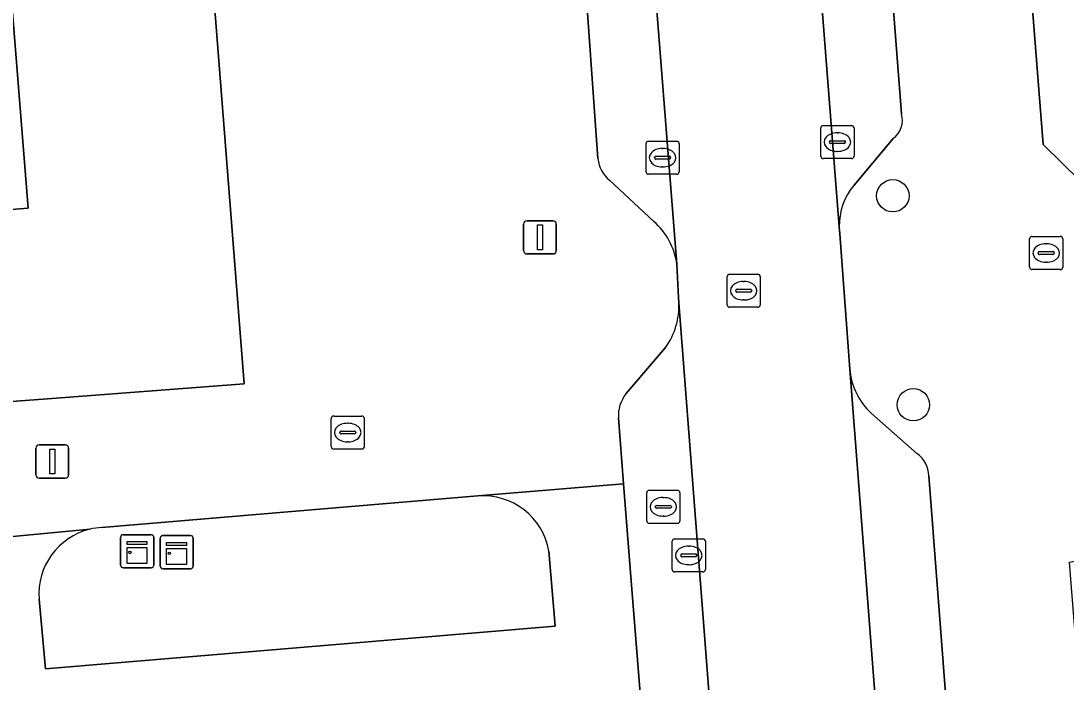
# Model space of a CAD drawing. Extents: x 157793 to 159380, y 380877 to 382313.
# Drawn here: x 158203.47 to 158235.05, y 381314.5 to 381334.48 of the extents above; entities that cross this region are included whole.
import ezdxf

# ---------------------------------------------------------------- set-up
doc = ezdxf.new("R2010")
doc.units = 0
for name, color, linetype in [('IMGEO_Boom', 7, 'Continuous'), ('IMGEO_Brandkraan', 7, 'Continuous'), ('IMGEO_Erf', 7, 'Continuous'), ('IMGEO_Groenvoorziening', 7, 'Continuous'), ('IMGEO_Kast', 7, 'Continuous'), ('IMGEO_Kolk', 7, 'Continuous'), ('IMGEO_Lichtmast', 7, 'Continuous'), ('IMGEO_Muur', 7, 'Continuous'), ('IMGEO_Pand', 7, 'Continuous'), ('IMGEO_Parkeervlak_open', 7, 'Continuous'), ('IMGEO_Rijbaan_lokaal_open', 7, 'Continuous'), ('IMGEO_Rioolput', 7, 'Continuous'), ('IMGEO_Voetpad_open', 7, 'Continuous')]:
    doc.layers.add(name, color=color, linetype=linetype)

msp = doc.modelspace()

# ---------------------------------------------------------------- linework, layer by layer
at = {"layer": 'IMGEO_Boom'}
for centre in [(158229.819, 381329.196), (158230.44, 381322.88)]:
    msp.add_circle(centre, 0.489, dxfattribs=at)
at = {"layer": 'IMGEO_Brandkraan'}
for p, q in [((158233.953, 381327.04), (158233.953, 381327.892)), ((158234.028, 381327.966), (158234.88, 381327.966)), ((158234.441, 381327.746), (158234.466, 381327.746)), ((158234.954, 381327.892), (158234.954, 381327.04)), ((158234.212, 381327.46), (158234.212, 381327.472)), ((158234.65, 381327.423), (158234.252, 381327.423)), ((158234.255, 381327.509), (158234.653, 381327.509)), ((158234.696, 381327.472), (158234.696, 381327.46)), ((158234.464, 381327.186), (158234.439, 381327.186)), ((158234.88, 381326.966), (158234.028, 381326.966))]:
    msp.add_line(p, q, dxfattribs=at)
for points in [[(158233.953, 381327.04), (158233.953, 381327.892)], [(158234.028, 381327.966), (158234.88, 381327.966)], [(158234.954, 381327.892), (158234.954, 381327.04)], [(158234.88, 381326.966), (158234.028, 381326.966)]]:
    msp.add_lwpolyline(points, dxfattribs=at)
for centre, radius, start, end in [((158234.03, 381327.89), 0.0765, 91.552, 178.448), ((158234.03, 381327.89), 0.0765, 91.552, 178.448), ((158234.878, 381327.89), 0.0765, 1.552, 88.448), ((158234.878, 381327.89), 0.0765, 1.552, 88.448), ((158234.252, 381327.469), 0.0403, 85.8775, 175.7526), ((158234.249, 381327.459), 0.0366, 178.938, 274.7102), ((158234.653, 381327.466), 0.043, 264.8664, 352.4533), ((158234.657, 381327.471), 0.0386, 1.7309, 96.639), ((158234.03, 381327.042), 0.0765, 181.552, 268.448), ((158234.03, 381327.042), 0.0765, 181.552, 268.448), ((158234.878, 381327.042), 0.0765, 271.552, 358.448), ((158234.878, 381327.042), 0.0765, 271.552, 358.448)]:
    msp.add_arc(centre, radius, start, end, dxfattribs=at)
for centre, major_axis, ratio, start_param, end_param in [((158234.44, 381327.466), (-0.387, 0.002), 0.722429, 4.712389, 7.853982), ((158234.465, 381327.466), (-0.39, 0.002), 0.717154, 1.570796, 4.712389)]:
    msp.add_ellipse(centre, major_axis=major_axis, ratio=ratio, start_param=start_param, end_param=end_param, dxfattribs=at)
at = {"layer": 'IMGEO_Erf'}
for points in [[(158124.465, 381365.343), (158154.395, 381367.776), (158156.049, 381347.419), (158179.429, 381349.319), (158181.297, 381326.328), (158181.702, 381321.344), (158200.589, 381322.782), (158204.145, 381323.053), (158210.221, 381323.515), (158205.204, 381387.515)], [(158231.253, 381370.242), (158234.365, 381330.75), (158235.481, 381329.651), (158236.084, 381329.113), (158236.352, 381329.132), (158255.357, 381332.495), (158257.567, 381335.911)]]:
    msp.add_lwpolyline(points, dxfattribs=at)
msp.add_lwpolyline([(158196.166, 381347.498), (158196.33, 381345.422), (158201.075, 381345.797), (158201.956, 381334.642), (158203.221, 381334.742), (158203.689, 381328.822), (158196.695, 381328.27), (158196.248, 381333.935), (158194.936, 381333.831), (158194.344, 381341.328), (158187.194, 381340.763), (158186.721, 381346.752)], close=True, dxfattribs=at)
at = {"layer": 'IMGEO_Groenvoorziening'}
for points in [[(158217.28, 381320.125), (158205.917, 381319.17)], [(158204.024, 381317.004), (158204.218, 381314.895), (158219.614, 381316.186), (158219.429, 381318.455)]]:
    msp.add_lwpolyline(points, dxfattribs=at)
for centre, radius, start, end in [((158217.435, 381318.106), 2.024, 9.9132, 94.3848), ((158206.027, 381317.164), 2.01, 103.7079, 184.5574), ((158206.043, 381317.047), 2.127, 93.4029, 103.3829)]:
    msp.add_arc(centre, radius, start, end, dxfattribs=at)
at = {"layer": 'IMGEO_Kast'}
for p, q in [((158206.487, 381318.028), (158206.487, 381318.869)), ((158206.487, 381318.869), (158206.487, 381318.028)), ((158206.562, 381318.953), (158207.403, 381318.953)), ((158207.403, 381318.953), (158206.562, 381318.953)), ((158207.487, 381318.878), (158207.487, 381318.037)), ((158207.487, 381318.037), (158207.487, 381318.878)), ((158207.755, 381318.924), (158208.596, 381318.924)), ((158208.596, 381318.924), (158207.755, 381318.924)), ((158207.68, 381317.999), (158207.68, 381318.84)), ((158207.68, 381318.84), (158207.68, 381317.999)), ((158208.68, 381318.849), (158208.68, 381318.008)), ((158208.68, 381318.008), (158208.68, 381318.849)), ((158207.412, 381317.953), (158206.571, 381317.953)), ((158206.571, 381317.953), (158207.412, 381317.953)), ((158208.605, 381317.924), (158207.764, 381317.924)), ((158207.764, 381317.924), (158208.605, 381317.924))]:
    msp.add_line(p, q, dxfattribs=at)
for points in [[(158206.682, 381318.743), (158207.282, 381318.743), (158207.282, 381318.658), (158206.682, 381318.658), (158206.682, 381318.743)], [(158206.682, 381318.568), (158207.282, 381318.568), (158207.282, 381318.079), (158206.682, 381318.079), (158206.682, 381318.568)], [(158207.875, 381318.714), (158208.475, 381318.714), (158208.475, 381318.629), (158207.875, 381318.629), (158207.875, 381318.714)], [(158207.875, 381318.539), (158208.475, 381318.539), (158208.475, 381318.05), (158207.875, 381318.05), (158207.875, 381318.539)]]:
    msp.add_lwpolyline(points, dxfattribs=at)
for centre in [(158206.766, 381318.417), (158207.959, 381318.388)]:
    msp.add_circle(centre, 0.0377, dxfattribs=at)
for centre, start, end in [((158206.565, 381318.875), 92.4484, 184.2845), ((158206.565, 381318.875), 92.4484, 184.2845), ((158207.409, 381318.875), 2.4484, 94.2845), ((158207.409, 381318.875), 2.4484, 94.2845), ((158207.758, 381318.846), 92.4484, 184.2845), ((158207.758, 381318.846), 92.4484, 184.2845), ((158208.602, 381318.846), 2.4484, 94.2845), ((158208.602, 381318.846), 2.4484, 94.2845), ((158206.565, 381318.031), 182.4484, 274.2845), ((158206.565, 381318.031), 182.4484, 274.2845), ((158207.409, 381318.031), 272.4484, 4.2845), ((158207.409, 381318.031), 272.4484, 4.2845), ((158207.758, 381318.002), 182.4484, 274.2845), ((158207.758, 381318.002), 182.4484, 274.2845), ((158208.602, 381318.002), 272.4484, 4.2845), ((158208.602, 381318.002), 272.4484, 4.2845)]:
    msp.add_arc(centre, 0.0779, start, end, dxfattribs=at)
at = {"layer": 'IMGEO_Kolk'}
for p, q in [((158227.645, 381330.392), (158227.645, 381331.244)), ((158227.72, 381331.318), (158228.572, 381331.318)), ((158228.646, 381331.244), (158228.646, 381330.392)), ((158227.947, 381330.861), (158228.345, 381330.861)), ((158228.133, 381331.098), (158228.158, 381331.098)), ((158222.361, 381329.92), (158222.361, 381330.772)), ((158222.436, 381330.846), (158223.288, 381330.846)), ((158222.849, 381330.626), (158222.874, 381330.626)), ((158223.362, 381330.772), (158223.362, 381329.92)), ((158227.904, 381330.812), (158227.904, 381330.824)), ((158228.342, 381330.775), (158227.944, 381330.775)), ((158228.388, 381330.824), (158228.388, 381330.812)), ((158222.62, 381330.34), (158222.62, 381330.352)), ((158223.058, 381330.303), (158222.66, 381330.303)), ((158222.663, 381330.389), (158223.061, 381330.389)), ((158223.104, 381330.352), (158223.104, 381330.34)), ((158228.572, 381330.318), (158227.72, 381330.318)), ((158228.156, 381330.538), (158228.131, 381330.538)), ((158222.872, 381330.066), (158222.847, 381330.066)), ((158223.288, 381329.846), (158222.436, 381329.846))]:
    msp.add_line(p, q, dxfattribs=at)
for points in [[(158227.645, 381330.392), (158227.645, 381331.244)], [(158227.72, 381331.318), (158228.572, 381331.318)], [(158228.646, 381331.244), (158228.646, 381330.392)], [(158222.361, 381329.92), (158222.361, 381330.772)], [(158222.436, 381330.846), (158223.288, 381330.846)], [(158223.362, 381330.772), (158223.362, 381329.92)], [(158228.572, 381330.318), (158227.72, 381330.318)], [(158223.288, 381329.846), (158222.436, 381329.846)]]:
    msp.add_lwpolyline(points, dxfattribs=at)
for centre, radius, start, end in [((158227.722, 381331.242), 0.0765, 91.552, 178.448), ((158227.722, 381331.242), 0.0765, 91.552, 178.448), ((158228.57, 381331.242), 0.0765, 1.552, 88.448), ((158228.57, 381331.242), 0.0765, 1.552, 88.448), ((158227.944, 381330.821), 0.0403, 85.8775, 175.7526), ((158228.349, 381330.823), 0.0386, 1.7309, 96.639), ((158222.438, 381330.77), 0.0765, 91.552, 178.448), ((158222.438, 381330.77), 0.0765, 91.552, 178.448), ((158223.286, 381330.77), 0.0765, 1.552, 88.448), ((158223.286, 381330.77), 0.0765, 1.552, 88.448), ((158227.941, 381330.811), 0.0366, 178.938, 274.7102), ((158228.345, 381330.818), 0.043, 264.8664, 352.4533), ((158222.66, 381330.349), 0.0403, 85.8775, 175.7526), ((158222.657, 381330.339), 0.0366, 178.938, 274.7102), ((158223.061, 381330.346), 0.043, 264.8664, 352.4533), ((158223.065, 381330.351), 0.0386, 1.7309, 96.639), ((158227.722, 381330.394), 0.0765, 181.552, 268.448), ((158227.722, 381330.394), 0.0765, 181.552, 268.448), ((158228.57, 381330.394), 0.0765, 271.552, 358.448), ((158228.57, 381330.394), 0.0765, 271.552, 358.448), ((158222.438, 381329.922), 0.0765, 181.552, 268.448), ((158222.438, 381329.922), 0.0765, 181.552, 268.448), ((158223.286, 381329.922), 0.0765, 271.552, 358.448), ((158223.286, 381329.922), 0.0765, 271.552, 358.448)]:
    msp.add_arc(centre, radius, start, end, dxfattribs=at)
for centre, major_axis, ratio, start_param, end_param in [((158228.132, 381330.818), (-0.387, 0.002), 0.722429, 4.712389, 7.853982), ((158228.157, 381330.818), (-0.39, 0.002), 0.717154, 1.570796, 4.712389), ((158222.848, 381330.346), (-0.387, 0.002), 0.722429, 4.712389, 7.853982), ((158222.873, 381330.346), (-0.39, 0.002), 0.717154, 1.570796, 4.712389)]:
    msp.add_ellipse(centre, major_axis=major_axis, ratio=ratio, start_param=start_param, end_param=end_param, dxfattribs=at)
at = {"layer": 'IMGEO_Lichtmast'}
for p, q in [((158218.661, 381327.538), (158218.661, 381328.338)), ((158218.661, 381328.338), (158218.661, 381327.538)), ((158218.761, 381328.438), (158219.551, 381328.438)), ((158219.551, 381328.438), (158218.761, 381328.438)), ((158219.651, 381328.338), (158219.651, 381327.538)), ((158219.651, 381327.538), (158219.651, 381328.338)), ((158219.551, 381327.438), (158218.761, 381327.438)), ((158218.761, 381327.438), (158219.551, 381327.438)), ((158203.924, 381320.765), (158203.924, 381321.565)), ((158203.924, 381321.565), (158203.924, 381320.765)), ((158204.024, 381321.665), (158204.814, 381321.665)), ((158204.814, 381321.665), (158204.024, 381321.665)), ((158204.914, 381321.565), (158204.914, 381320.765)), ((158204.914, 381320.765), (158204.914, 381321.565)), ((158204.814, 381320.665), (158204.024, 381320.665)), ((158204.024, 381320.665), (158204.814, 381320.665))]:
    msp.add_line(p, q, dxfattribs=at)
for points in [[(158219.081, 381328.313), (158219.231, 381328.313), (158219.231, 381327.563), (158219.081, 381327.563), (158219.081, 381328.313)], [(158204.344, 381321.54), (158204.494, 381321.54), (158204.494, 381320.79), (158204.344, 381320.79), (158204.344, 381321.54)]]:
    msp.add_lwpolyline(points, dxfattribs=at)
for centre, start, end in [((158218.761, 381328.338), 90, 180), ((158218.761, 381328.338), 90, 180), ((158219.551, 381328.338), 0, 90), ((158219.551, 381328.338), 360, 90), ((158218.761, 381327.538), 180, 270), ((158218.761, 381327.538), 180, 270), ((158219.551, 381327.538), 270, 0), ((158219.551, 381327.538), 270, 0), ((158204.024, 381321.565), 90, 180), ((158204.024, 381321.565), 90, 180), ((158204.814, 381321.565), 0, 90), ((158204.814, 381321.565), 360, 90), ((158204.024, 381320.765), 180, 270), ((158204.024, 381320.765), 180, 270), ((158204.814, 381320.765), 270, 0), ((158204.814, 381320.765), 270, 0)]:
    msp.add_arc(centre, 0.1, start, end, dxfattribs=at)
at = {"layer": 'IMGEO_Muur'}
msp.add_lwpolyline([(158204.145, 381323.053), (158200.589, 381322.782)], dxfattribs=at)
at = {"layer": 'IMGEO_Pand'}
msp.add_lwpolyline([(158196.695, 381328.27), (158203.689, 381328.822), (158203.221, 381334.742), (158201.956, 381334.642), (158201.075, 381345.797), (158196.33, 381345.422), (158196.166, 381347.498), (158186.721, 381346.752), (158187.194, 381340.763), (158194.344, 381341.328), (158194.936, 381333.831), (158196.248, 381333.935)], close=True, dxfattribs=at)
at = {"layer": 'IMGEO_Parkeervlak_open'}
for points in [[(158223.292, 381327.124), (158216.556, 381412.615)], [(158214.727, 381409.144), (158215.126, 381404.243), (158215.61, 381398.043), (158217.329, 381376.222), (158217.736, 381371.13), (158217.894, 381369.324), (158218.28, 381364.239), (158220.469, 381336.432), (158220.91, 381330.318)], [(158224.969, 381369.667), (158228.199, 381328.261)], [(158230.081, 381331.671), (158229.76, 381335.855), (158229.612, 381337.71), (158227.326, 381366.607)], [(158228.647, 381329.515), (158229.832, 381330.925)], [(158221.262, 381329.665), (158222.595, 381328.42)], [(158227.941, 381266.477), (158223.356, 381325.962)], [(158222.953, 381324.609), (158221.751, 381323.208)], [(158228.516, 381323.959), (158232.503, 381272.369)], [(158221.527, 381322.481), (158221.684, 381320.495), (158221.915, 381317.559), (158222.311, 381312.534), (158223.495, 381297.502), (158224.043, 381290.541), (158224.821, 381280.672), (158225.305, 381274.526), (158225.691, 381269.631)], [(158230.548, 381321.405), (158229.171, 381322.62)], [(158232.908, 381273.612), (158234.106, 381275.058), (158234.352, 381275.82), (158230.904, 381320.735)]]:
    msp.add_lwpolyline(points, dxfattribs=at)
for centre, radius, start, end in [((158229.428, 381331.474), 0.682, 306.3388, 16.7452), ((158221.861, 381330.409), 0.955, 185.4818, 231.172), ((158230.062, 381328.303), 1.863, 139.4018, 181.279), ((158221.233, 381326.852), 2.077, 7.5261, 49.0174), ((158221.177, 381325.875), 2.181, 324.5304, 2.2965), ((158230.614, 381324.156), 2.108, 185.3565, 226.7766), ((158222.64, 381322.536), 1.115, 142.923, 182.8272), ((158230.024, 381320.697), 0.881, 2.471, 53.4963)]:
    msp.add_arc(centre, radius, start, end, dxfattribs=at)
at = {"layer": 'IMGEO_Rijbaan_lokaal_open'}
for points in [[(158224.969, 381369.667), (158224.95, 381369.907), (158224.37, 381376.845), (158221.296, 381416.377), (158221.181, 381418.719), (158221.236, 381420.566), (158215.902, 381420.86), (158216.33, 381414.992), (158216.556, 381412.615), (158223.292, 381327.124), (158223.344, 381326.119), (158223.356, 381325.962), (158227.941, 381266.477), (158228.132, 381263.825), (158228.186, 381263.368), (158228.537, 381258.317), (158228.694, 381256.338), (158228.709, 381256.156), (158229.383, 381247.511), (158234.402, 381247.964)], [(158232.644, 381270.495), (158232.52, 381272.143), (158232.503, 381272.369), (158228.516, 381323.959), (158228.215, 381328.05), (158228.199, 381328.261), (158224.969, 381369.667)]]:
    msp.add_lwpolyline(points, dxfattribs=at)
at = {"layer": 'IMGEO_Rioolput'}
for p, q in [((158224.887, 381326.826), (158225.739, 381326.826)), ((158224.812, 381325.9), (158224.812, 381326.752)), ((158225.3, 381326.606), (158225.325, 381326.606)), ((158225.813, 381326.752), (158225.813, 381325.9)), ((158225.071, 381326.32), (158225.071, 381326.332)), ((158225.509, 381326.283), (158225.111, 381326.283)), ((158225.114, 381326.369), (158225.512, 381326.369)), ((158225.555, 381326.332), (158225.555, 381326.32)), ((158225.739, 381325.826), (158224.887, 381325.826)), ((158225.323, 381326.046), (158225.298, 381326.046)), ((158212.849, 381321.614), (158212.849, 381322.466)), ((158212.924, 381322.54), (158213.776, 381322.54)), ((158213.85, 381322.466), (158213.85, 381321.614)), ((158213.108, 381322.034), (158213.108, 381322.046)), ((158213.151, 381322.083), (158213.549, 381322.083)), ((158213.337, 381322.32), (158213.362, 381322.32)), ((158213.592, 381322.046), (158213.592, 381322.034)), ((158213.546, 381321.997), (158213.148, 381321.997)), ((158213.36, 381321.76), (158213.335, 381321.76)), ((158213.776, 381321.54), (158212.924, 381321.54)), ((158222.384, 381319.369), (158222.384, 381320.221)), ((158222.459, 381320.295), (158223.311, 381320.295)), ((158223.385, 381320.221), (158223.385, 381319.369)), ((158222.686, 381319.838), (158223.084, 381319.838)), ((158222.872, 381320.075), (158222.897, 381320.075)), ((158222.643, 381319.789), (158222.643, 381319.801)), ((158223.081, 381319.752), (158222.683, 381319.752)), ((158222.895, 381319.515), (158222.87, 381319.515)), ((158223.127, 381319.801), (158223.127, 381319.789)), ((158223.311, 381319.295), (158222.459, 381319.295)), ((158223.153, 381317.901), (158223.153, 381318.753)), ((158223.228, 381318.827), (158224.08, 381318.827)), ((158223.641, 381318.607), (158223.666, 381318.607)), ((158224.154, 381318.753), (158224.154, 381317.901)), ((158223.412, 381318.321), (158223.412, 381318.333)), ((158223.85, 381318.284), (158223.452, 381318.284)), ((158223.455, 381318.37), (158223.853, 381318.37)), ((158223.896, 381318.333), (158223.896, 381318.321)), ((158223.664, 381318.047), (158223.639, 381318.047)), ((158224.08, 381317.827), (158223.228, 381317.827))]:
    msp.add_line(p, q, dxfattribs=at)
for points in [[(158224.887, 381326.826), (158225.739, 381326.826)], [(158224.812, 381325.9), (158224.812, 381326.752)], [(158225.813, 381326.752), (158225.813, 381325.9)], [(158225.739, 381325.826), (158224.887, 381325.826)], [(158212.849, 381321.614), (158212.849, 381322.466)], [(158212.924, 381322.54), (158213.776, 381322.54)], [(158213.85, 381322.466), (158213.85, 381321.614)], [(158213.776, 381321.54), (158212.924, 381321.54)], [(158222.384, 381319.369), (158222.384, 381320.221)], [(158222.459, 381320.295), (158223.311, 381320.295)], [(158223.385, 381320.221), (158223.385, 381319.369)], [(158223.311, 381319.295), (158222.459, 381319.295)], [(158223.153, 381317.901), (158223.153, 381318.753)], [(158223.228, 381318.827), (158224.08, 381318.827)], [(158224.154, 381318.753), (158224.154, 381317.901)], [(158224.08, 381317.827), (158223.228, 381317.827)]]:
    msp.add_lwpolyline(points, dxfattribs=at)
for centre, radius, start, end in [((158224.889, 381326.75), 0.0765, 91.552, 178.448), ((158224.889, 381326.75), 0.0765, 91.552, 178.448), ((158225.737, 381326.75), 0.0765, 1.552, 88.448), ((158225.737, 381326.75), 0.0765, 1.552, 88.448), ((158225.111, 381326.329), 0.0403, 85.8775, 175.7526), ((158225.108, 381326.319), 0.0366, 178.938, 274.7102), ((158225.512, 381326.326), 0.043, 264.8664, 352.4533), ((158225.516, 381326.331), 0.0386, 1.7309, 96.639), ((158224.889, 381325.902), 0.0765, 181.552, 268.448), ((158224.889, 381325.902), 0.0765, 181.552, 268.448), ((158225.737, 381325.902), 0.0765, 271.552, 358.448), ((158225.737, 381325.902), 0.0765, 271.552, 358.448), ((158212.926, 381322.464), 0.0765, 91.552, 178.448), ((158212.926, 381322.464), 0.0765, 91.552, 178.448), ((158213.774, 381322.464), 0.0765, 1.552, 88.448), ((158213.774, 381322.464), 0.0765, 1.552, 88.448), ((158213.148, 381322.043), 0.0403, 85.8775, 175.7526), ((158213.145, 381322.033), 0.0366, 178.938, 274.7102), ((158213.549, 381322.04), 0.043, 264.8664, 352.4533), ((158213.553, 381322.045), 0.0386, 1.7309, 96.639), ((158212.926, 381321.616), 0.0765, 181.552, 268.448), ((158212.926, 381321.616), 0.0765, 181.552, 268.448), ((158213.774, 381321.616), 0.0765, 271.552, 358.448), ((158213.774, 381321.616), 0.0765, 271.552, 358.448), ((158222.461, 381320.219), 0.0765, 91.552, 178.448), ((158222.461, 381320.219), 0.0765, 91.552, 178.448), ((158223.309, 381320.219), 0.0765, 1.552, 88.448), ((158223.309, 381320.219), 0.0765, 1.552, 88.448), ((158222.683, 381319.798), 0.0403, 85.8775, 175.7526), ((158223.088, 381319.8), 0.0386, 1.7309, 96.639), ((158222.68, 381319.788), 0.0366, 178.938, 274.7102), ((158223.084, 381319.795), 0.043, 264.8664, 352.4533), ((158222.461, 381319.371), 0.0765, 181.552, 268.448), ((158222.461, 381319.371), 0.0765, 181.552, 268.448), ((158223.309, 381319.371), 0.0765, 271.552, 358.448), ((158223.309, 381319.371), 0.0765, 271.552, 358.448), ((158223.23, 381318.751), 0.0765, 91.552, 178.448), ((158223.23, 381318.751), 0.0765, 91.552, 178.448), ((158224.078, 381318.751), 0.0765, 1.552, 88.448), ((158224.078, 381318.751), 0.0765, 1.552, 88.448), ((158223.452, 381318.33), 0.0403, 85.8775, 175.7526), ((158223.449, 381318.32), 0.0366, 178.938, 274.7102), ((158223.853, 381318.327), 0.043, 264.8664, 352.4533), ((158223.857, 381318.332), 0.0386, 1.7309, 96.639), ((158223.23, 381317.903), 0.0765, 181.552, 268.448), ((158223.23, 381317.903), 0.0765, 181.552, 268.448), ((158224.078, 381317.903), 0.0765, 271.552, 358.448), ((158224.078, 381317.903), 0.0765, 271.552, 358.448)]:
    msp.add_arc(centre, radius, start, end, dxfattribs=at)
for centre, major_axis, ratio, start_param, end_param in [((158225.299, 381326.326), (-0.387, 0.002), 0.722429, 4.712389, 7.853982), ((158225.324, 381326.326), (-0.39, 0.002), 0.717154, 1.570796, 4.712389), ((158213.336, 381322.04), (-0.387, 0.002), 0.722429, 4.712389, 7.853982), ((158213.361, 381322.04), (-0.39, 0.002), 0.717154, 1.570796, 4.712389), ((158222.871, 381319.795), (-0.387, 0.002), 0.722429, 4.712389, 7.853982), ((158222.896, 381319.795), (-0.39, 0.002), 0.717154, 1.570796, 4.712389), ((158223.64, 381318.327), (-0.387, 0.002), 0.722429, 4.712389, 7.853982), ((158223.665, 381318.327), (-0.39, 0.002), 0.717154, 1.570796, 4.712389)]:
    msp.add_ellipse(centre, major_axis=major_axis, ratio=ratio, start_param=start_param, end_param=end_param, dxfattribs=at)
at = {"layer": 'IMGEO_Voetpad_open'}
for points in [[(158201.918, 381429.43), (158205.204, 381387.515), (158210.221, 381323.515), (158204.145, 381323.053), (158200.589, 381322.782), (158200.897, 381318.677), (158205.551, 381319.116)], [(158220.91, 381330.318), (158220.469, 381336.432), (158218.28, 381364.239), (158217.894, 381369.324), (158217.736, 381371.13), (158217.329, 381376.222), (158215.61, 381398.043), (158215.126, 381404.243)], [(158238.869, 381274.285), (158238.592, 381276.965), (158238.416, 381276.932), (158236.856, 381296.631), (158236.725, 381298.291), (158235.155, 381318.126), (158237.464, 381318.585), (158236.064, 381326.083), (158236.084, 381329.113), (158235.481, 381329.651), (158234.365, 381330.75), (158231.253, 381370.242)], [(158227.326, 381366.607), (158229.612, 381337.71), (158229.76, 381335.855), (158230.081, 381331.671)], [(158229.832, 381330.925), (158228.647, 381329.515)], [(158222.595, 381328.42), (158221.262, 381329.665)], [(158228.199, 381328.261), (158228.215, 381328.05), (158228.516, 381323.959)], [(158223.356, 381325.962), (158223.344, 381326.119), (158223.292, 381327.124)], [(158221.751, 381323.208), (158222.953, 381324.609)], [(158205.917, 381319.17), (158217.28, 381320.125), (158221.684, 381320.495), (158221.527, 381322.481)], [(158229.171, 381322.62), (158230.548, 381321.405)], [(158221.915, 381317.559), (158221.684, 381320.495), (158217.28, 381320.125)], [(158230.904, 381320.735), (158234.352, 381275.82), (158234.106, 381275.058), (158232.908, 381273.612)], [(158205.551, 381319.116), (158200.897, 381318.677), (158207.836, 381230.9), (158217.503, 381108.594), (158220.532, 381108.688), (158219.558, 381120.837), (158219.539, 381121.075), (158231.062, 381121.965)], [(158219.429, 381318.455), (158219.614, 381316.186), (158204.218, 381314.895), (158204.024, 381317.004)], [(158225.691, 381269.631), (158225.305, 381274.526), (158224.821, 381280.672), (158224.043, 381290.541), (158223.495, 381297.502), (158222.311, 381312.534), (158221.915, 381317.559)]]:
    msp.add_lwpolyline(points, dxfattribs=at)
for centre, radius, start, end in [((158229.428, 381331.474), 0.682, 306.3388, 16.7452), ((158221.861, 381330.409), 0.955, 185.4818, 231.172), ((158230.062, 381328.303), 1.863, 139.4018, 181.279), ((158221.233, 381326.852), 2.077, 7.5261, 49.0174), ((158221.177, 381325.875), 2.181, 324.5304, 2.2965), ((158230.614, 381324.156), 2.108, 185.3565, 226.7766), ((158222.64, 381322.536), 1.115, 142.923, 182.8272), ((158230.024, 381320.697), 0.881, 2.471, 53.4963), ((158217.435, 381318.106), 2.024, 9.9132, 94.3848), ((158206.027, 381317.164), 2.01, 103.7079, 184.5574), ((158206.043, 381317.047), 2.127, 93.4029, 103.3829)]:
    msp.add_arc(centre, radius, start, end, dxfattribs=at)

doc.saveas('drawing.dxf')
